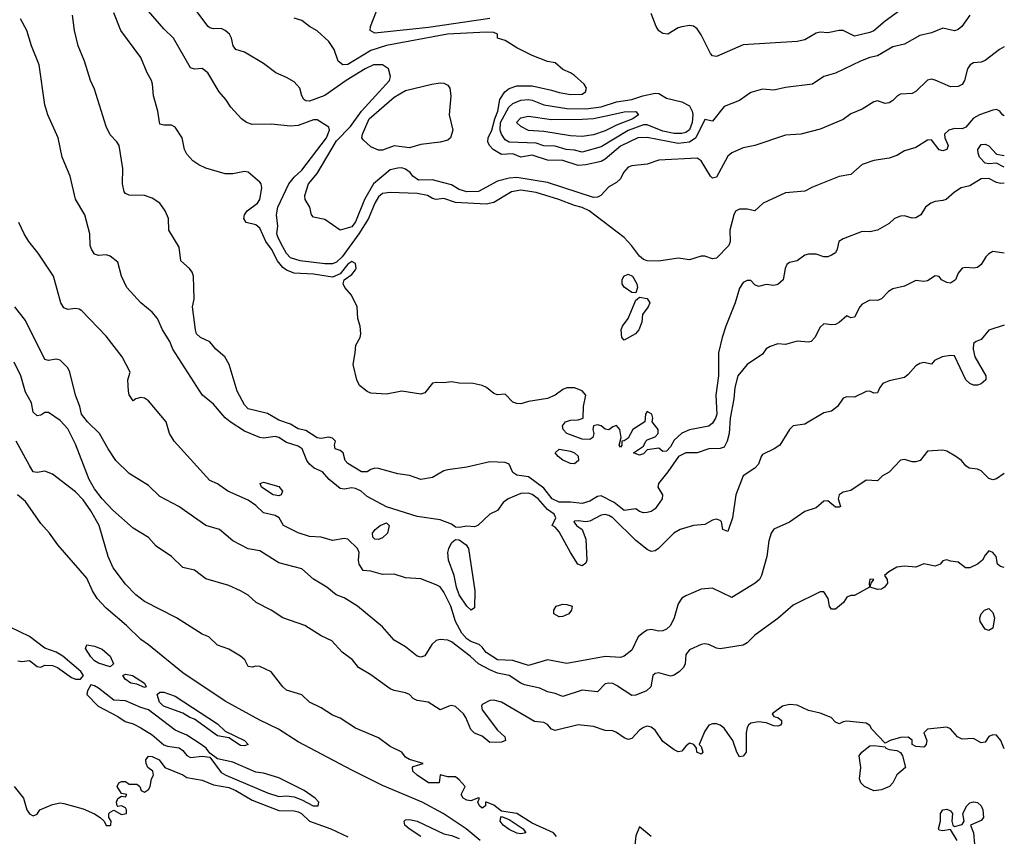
# Model space of a CAD drawing. Header units: metres. Extents: x -46681 to -43747, y -240911 to -237677.
# Tile 394 of 656: x -43875 to -43747, y -240766 to -240660. Entities that reach past the tile are written whole.
import ezdxf

# ---------------------------------------------------------------- set-up
doc = ezdxf.new("R2010")
doc.units = ezdxf.units.M
doc.layers.add('CONTOUR_INDEX', color=1, linetype='Continuous')
doc.layers.add('CONTOUR_INTER', color=3, linetype='Continuous')

msp = doc.modelspace()

# ---------------------------------------------------------------- linework, layer by layer
at = {"layer": 'CONTOUR_INDEX'}
for points, elevation in [([(-43746.6, -240672.63), (-43746.85, -240672.52), (-43747.18, -240672.02), (-43747.6, -240671.83), (-43748.1, -240671.92), (-43749.84, -240672.52), (-43750.6, -240672.95), (-43751.6, -240674.14), (-43752.1, -240674.35), (-43753.1, -240674.28), (-43753.82, -240674.52), (-43754.39, -240675.02), (-43754.35, -240675.52), (-43753.89, -240676.52), (-43754.1, -240677.03), (-43754.6, -240677.2), (-43755.1, -240677.06), (-43756.1, -240675.77), (-43756.6, -240675.8), (-43758.1, -240676.78), (-43759.6, -240677.19), (-43760.6, -240677.83), (-43761.6, -240678.17), (-43763.6, -240678.47), (-43765.1, -240679), (-43766.6, -240680.3), (-43768.1, -240680.56), (-43771.6, -240681.93), (-43772.6, -240682.45), (-43775.1, -240682.67), (-43778.01, -240684.02), (-43779.1, -240685.02), (-43780.1, -240684.82), (-43781.1, -240684.78), (-43781.6, -240685.04), (-43781.84, -240685.52), (-43782.34, -240687.52), (-43782.29, -240689.02), (-43782.49, -240689.52), (-43784.1, -240691.2), (-43784.6, -240691.26), (-43785.6, -240690.91), (-43786.1, -240690.91), (-43787.6, -240691.42), (-43789.1, -240691.17), (-43791.6, -240691.59), (-43793.1, -240691.55), (-43793.6, -240691.36), (-43794.1, -240690.94), (-43795.15, -240689.52), (-43796.1, -240688.49), (-43800.68, -240685.02), (-43801.6, -240684.57), (-43802.6, -240684.31), (-43804.61, -240683.52), (-43807.6, -240682.63), (-43809.6, -240682.31), (-43810.81, -240682.52), (-43813.1, -240683.93), (-43814.1, -240684.16), (-43818.1, -240683.95), (-43819.6, -240683.43), (-43820.6, -240683.54), (-43821.1, -240683.4), (-43821.74, -240683.02), (-43823.1, -240682.77), (-43826.6, -240682.62), (-43827.6, -240682.76), (-43828.1, -240683.2), (-43828.6, -240684.01), (-43829.44, -240686.02), (-43830.67, -240688.02), (-43832.87, -240691.02), (-43833.6, -240691.71), (-43834.1, -240691.91), (-43835.1, -240691.9), (-43838.33, -240691.52), (-43839.6, -240691.14), (-43840.1, -240690.59), (-43840.6, -240689.72), (-43841.21, -240688.52), (-43841.35, -240688.02), (-43841.23, -240687.02), (-43841.41, -240685.52), (-43841.24, -240684.52), (-43839.82, -240681.52), (-43839.1, -240680.64), (-43838.1, -240679.71), (-43834.88, -240675.52), (-43834.51, -240674.52), (-43834.6, -240674.1), (-43836.1, -240673.18), (-43836.6, -240673.15), (-43838.6, -240673.89), (-43839.6, -240673.98), (-43842.1, -240673.74), (-43844.6, -240673.75), (-43845.3, -240673.52), (-43845.97, -240673.02), (-43847.36, -240671.52), (-43848.01, -240670.52), (-43848.89, -240669.52), (-43850.34, -240667.02), (-43851.1, -240666.49), (-43852.1, -240666.58), (-43852.6, -240666.41), (-43854.84, -240662.52), (-43856.1, -240661.29), (-43858.08, -240659.02)], 90), ([(-43746.6, -240679.32), (-43747.6, -240678.8), (-43748.6, -240678.89), (-43749.1, -240678.79), (-43749.83, -240678.02), (-43750.02, -240677.52), (-43750.04, -240677.02), (-43749.6, -240676.39), (-43749.1, -240676.32), (-43748.6, -240676.56), (-43747.6, -240677.64), (-43746.6, -240677.83)], 90), ([(-43796.16, -240693.52), (-43795.6, -240693.26), (-43795.02, -240693.52), (-43794.47, -240694.52), (-43794.38, -240695.02), (-43794.6, -240695.71), (-43795.1, -240695.64), (-43796.1, -240694.98), (-43796.36, -240694.52), (-43796.37, -240694.02), (-43796.16, -240693.52)], 90), ([(-43794.41, -240696.52), (-43794.1, -240696.28), (-43793.1, -240696.44), (-43792.76, -240697.02), (-43792.98, -240697.52), (-43793.74, -240698.52), (-43793.82, -240699.52), (-43794.21, -240700.52), (-43794.63, -240701.02), (-43796.1, -240701.88), (-43796.4, -240701.52), (-43796.5, -240700.52), (-43796.34, -240700.02), (-43795.6, -240699.02), (-43794.6, -240696.65), (-43794.41, -240696.52)], 90), ([(-43746.6, -240731.46), (-43747.1, -240731.36), (-43747.47, -240731.02), (-43747.67, -240730.02), (-43748.1, -240729.51), (-43748.6, -240729.32), (-43749.1, -240729.87), (-43749.43, -240730.52), (-43750.08, -240731.02), (-43751.1, -240731.5), (-43751.67, -240731.52), (-43752.6, -240730.76), (-43753.6, -240730.66), (-43754.1, -240730.47), (-43754.6, -240730.61), (-43754.97, -240731.02), (-43755.6, -240731.31), (-43757.1, -240730.99), (-43758.1, -240731.41), (-43759.6, -240731.3), (-43760.6, -240731.44), (-43761.62, -240732.02), (-43762.22, -240732.52), (-43761.87, -240733.02), (-43761.83, -240733.52), (-43762.19, -240734.02), (-43762.6, -240734.29), (-43763.1, -240734.36), (-43764.05, -240734.02), (-43763.92, -240733.52), (-43763.58, -240733.02), (-43764.1, -240733.01), (-43764.22, -240733.52), (-43764.17, -240734.02), (-43766.1, -240735.1), (-43766.6, -240735.11), (-43767.1, -240735.34), (-43767.53, -240736.02), (-43768.6, -240736.92), (-43769.1, -240736.9), (-43769.37, -240736.52), (-43769.54, -240735.52), (-43770.1, -240734.66), (-43770.6, -240734.64), (-43774.1, -240736.4), (-43776.1, -240738.13), (-43779.1, -240740.27), (-43780.1, -240741.29), (-43780.6, -240741.6), (-43783.6, -240742.07), (-43784.1, -240742), (-43785.1, -240741.51), (-43785.6, -240741.42), (-43786.1, -240741.51), (-43787.6, -240742.2), (-43788.1, -240742.81), (-43788.19, -240744.02), (-43788.39, -240744.52), (-43788.89, -240745.02), (-43789.6, -240745.51), (-43790.1, -240745.64), (-43791.6, -240745.19), (-43792.1, -240745.26), (-43792.39, -240745.52), (-43792.63, -240747.02), (-43793.19, -240747.52), (-43794.6, -240748.1), (-43795.1, -240748.16), (-43797.1, -240746.86), (-43797.6, -240746.6), (-43798.1, -240746.54), (-43798.6, -240746.64), (-43799.6, -240747.66), (-43801.6, -240747.44), (-43804.1, -240748.26), (-43805.1, -240747.87), (-43806.1, -240747.65), (-43807.1, -240747.19), (-43809.1, -240746.75), (-43809.6, -240746.56), (-43811.1, -240745.56), (-43812.6, -240745.25), (-43813.6, -240744.79), (-43815.1, -240744.04), (-43816.19, -240743.02), (-43818.6, -240741.16), (-43819.1, -240740.94), (-43820.1, -240740.86), (-43820.6, -240741), (-43821.19, -240741.52), (-43822.1, -240742.99), (-43822.6, -240743.16), (-43823.1, -240743.02), (-43824.6, -240741.81), (-43826.1, -240740.93), (-43827.6, -240739.18), (-43830.87, -240736.52), (-43832.6, -240735.44), (-43833.62, -240735.02), (-43834.86, -240734.02), (-43836.6, -240732.99), (-43838.1, -240731.65), (-43841.1, -240730.86), (-43843.6, -240729.29), (-43845.1, -240729.05), (-43847.1, -240728), (-43848.85, -240726.52), (-43850.6, -240726.02), (-43854.12, -240723.52), (-43856.6, -240722.21), (-43858.1, -240720.81), (-43860.6, -240719.25), (-43862.34, -240717.52), (-43863.36, -240716.02), (-43864.47, -240714.02), (-43866.01, -240712.52), (-43866.83, -240711.52), (-43867.04, -240710.52), (-43867.61, -240709.02), (-43868.33, -240706.02), (-43868.6, -240705.47), (-43869.6, -240704.46), (-43870.1, -240704.34), (-43871.1, -240704.53), (-43871.6, -240704.39), (-43874.1, -240699.32), (-43875.5, -240697.52)], 85), ([(-43749.18, -240737.02), (-43748.6, -240736.83), (-43748.1, -240737.33), (-43747.87, -240738.02), (-43748.1, -240739.38), (-43748.6, -240739.69), (-43749.1, -240739.49), (-43749.72, -240738.52), (-43749.78, -240738.02), (-43749.62, -240737.52), (-43749.18, -240737.02)], 85)]:
    msp.add_lwpolyline(points, dxfattribs=dict(at, elevation=elevation))
at = {"layer": 'CONTOUR_INTER'}
for points, elevation in [([(-43746.6, -240681.43), (-43747.1, -240681.47), (-43747.6, -240681.32), (-43748.6, -240680.79), (-43749.6, -240680.85), (-43751.1, -240681.78), (-43752.23, -240682.02), (-43753.1, -240682.58), (-43754.17, -240683.52), (-43754.6, -240683.68), (-43755.6, -240683.79), (-43756.18, -240684.02), (-43756.86, -240684.52), (-43757.47, -240685.52), (-43758.1, -240685.94), (-43758.6, -240685.97), (-43759.6, -240685.67), (-43760.1, -240685.69), (-43760.92, -240686.02), (-43761.6, -240686.68), (-43763.1, -240687.55), (-43764.1, -240687.77), (-43765.1, -240687.71), (-43767.6, -240688.68), (-43768.14, -240689.02), (-43768.36, -240690.02), (-43768.6, -240690.49), (-43769.1, -240690.81), (-43769.6, -240691), (-43770.1, -240690.99), (-43771.1, -240690.64), (-43772.1, -240690.64), (-43772.6, -240690.77), (-43773.6, -240691.52), (-43774.6, -240691.76), (-43774.91, -240692.02), (-43775.15, -240692.52), (-43775.41, -240694.02), (-43776.1, -240694.6), (-43776.6, -240694.76), (-43777.6, -240694.63), (-43778.6, -240694.88), (-43779.1, -240694.64), (-43779.6, -240694.09), (-43780.1, -240694.08), (-43780.6, -240694.35), (-43781.1, -240695.11), (-43781.65, -240697.02), (-43782.88, -240700.02), (-43783.36, -240701.52), (-43783.81, -240703.52), (-43783.83, -240706.52), (-43784.19, -240709.02), (-43784.05, -240711.52), (-43784.23, -240712.02), (-43784.6, -240712.69), (-43785.1, -240713.06), (-43787.6, -240713.56), (-43788.6, -240713.97), (-43789.6, -240714.9), (-43790.1, -240715.76), (-43790.6, -240716.33), (-43791.1, -240716.35), (-43791.6, -240715.93), (-43793.1, -240716.16), (-43793.6, -240716.67), (-43794.1, -240716.83), (-43794.9, -240716.52), (-43793.6, -240715.67), (-43793.31, -240715.02), (-43793.1, -240714.84), (-43792.1, -240714.45), (-43791.71, -240714.02), (-43791.67, -240713.52), (-43792.47, -240712.52), (-43792.4, -240712.02), (-43792.53, -240711.52), (-43793.1, -240711.16), (-43793.36, -240711.52), (-43793.41, -240712.52), (-43795.01, -240713.52), (-43795.6, -240714.64), (-43796.1, -240714.97), (-43796.44, -240715.02), (-43796.43, -240715.52), (-43796.6, -240715.82), (-43796.77, -240715.52), (-43796.53, -240714.52), (-43796.67, -240713.52), (-43797.1, -240712.97), (-43797.6, -240713.15), (-43798.1, -240713.56), (-43798.6, -240713.44), (-43799.1, -240713.04), (-43799.6, -240712.88), (-43800.1, -240713.01), (-43800.19, -240713.52), (-43800.06, -240714.02), (-43800.18, -240714.52), (-43800.6, -240714.78), (-43801.6, -240714.74), (-43803.6, -240714), (-43804.08, -240713.52), (-43804.15, -240713.02), (-43803.78, -240712.52), (-43803.1, -240712.28), (-43802.1, -240712.25), (-43801.47, -240712.02), (-43801.42, -240710.52), (-43801.1, -240709.02), (-43801.6, -240708.46), (-43802.6, -240708.09), (-43803.6, -240708.08), (-43804.1, -240708.29), (-43805.1, -240709.03), (-43806.1, -240709.44), (-43808.6, -240709.84), (-43809.6, -240710.14), (-43810.1, -240710.12), (-43810.6, -240709.92), (-43811.6, -240708.9), (-43812.6, -240709), (-43813.1, -240708.83), (-43814.04, -240708.02), (-43814.6, -240707.75), (-43815.79, -240707.52), (-43817.6, -240707.47), (-43818.6, -240707.31), (-43819.6, -240707.42), (-43820.6, -240707.36), (-43821.1, -240707.48), (-43822.1, -240708.71), (-43822.6, -240708.91), (-43825.1, -240708.5), (-43827.1, -240708.9), (-43829.1, -240708.75), (-43829.6, -240708.55), (-43830.6, -240707.78), (-43830.93, -240707.02), (-43831.43, -240705.02), (-43831.14, -240703.52), (-43831.08, -240702.52), (-43830.51, -240701.52), (-43830.41, -240701.02), (-43830.51, -240700.02), (-43830.8, -240699.02), (-43830.9, -240697.52), (-43831.64, -240696.02), (-43832.49, -240695.02), (-43832.73, -240694.52), (-43832.61, -240694.02), (-43831.6, -240693.32), (-43831.1, -240692.72), (-43831.01, -240692.52), (-43831.1, -240691.87), (-43831.6, -240691.6), (-43832.1, -240691.96), (-43833.1, -240693.21), (-43834.1, -240693.64), (-43836.6, -240693.28), (-43839.1, -240693.13), (-43840.1, -240692.73), (-43840.6, -240692.38), (-43841.26, -240691.52), (-43842.07, -240690.02), (-43842.78, -240689.02), (-43843.6, -240687.29), (-43844.1, -240686.85), (-43845.36, -240686.52), (-43845.67, -240686.02), (-43845.57, -240685.52), (-43845.21, -240685.02), (-43843.9, -240684.02), (-43843.57, -240683.52), (-43843.32, -240682.02), (-43843.41, -240681.52), (-43843.6, -240681.3), (-43845.1, -240679.98), (-43845.6, -240679.9), (-43847.1, -240680.2), (-43848.1, -240680.18), (-43850.6, -240679.48), (-43851.52, -240679.02), (-43852.29, -240678.52), (-43853.1, -240677.64), (-43853.39, -240677.02), (-43853.68, -240675.52), (-43854.6, -240674.12), (-43855.1, -240673.87), (-43856.1, -240673.87), (-43856.6, -240673.74), (-43856.85, -240672.02), (-43857.45, -240670.02), (-43857.55, -240668.52), (-43857.7, -240668.02), (-43858.27, -240667.02), (-43859.1, -240665.03), (-43861.71, -240661.52), (-43862.6, -240659.22)], 89), ([(-43746.6, -240663.67), (-43747.23, -240664.02), (-43749.1, -240665.45), (-43749.6, -240665.65), (-43750.6, -240665.76), (-43751.05, -240666.02), (-43751.37, -240666.52), (-43751.76, -240668.02), (-43752.1, -240668.58), (-43752.6, -240668.8), (-43753.6, -240668.86), (-43755.6, -240667.98), (-43756.1, -240667.86), (-43756.6, -240667.98), (-43758.1, -240669.46), (-43758.6, -240669.74), (-43760.1, -240669.83), (-43760.5, -240670.02), (-43761.1, -240670.65), (-43761.6, -240670.94), (-43762.1, -240671.03), (-43763.1, -240670.71), (-43763.6, -240670.8), (-43765.1, -240671.79), (-43766.6, -240672.38), (-43767.6, -240673.13), (-43770.6, -240674.39), (-43773.1, -240675.03), (-43775.1, -240675.18), (-43779.1, -240676.51), (-43780.6, -240676.83), (-43782.1, -240677.48), (-43782.6, -240677.89), (-43784.1, -240680.65), (-43784.6, -240680.76), (-43784.85, -240680.52), (-43786.1, -240678.52), (-43786.6, -240678.17), (-43791.6, -240678.41), (-43793.1, -240678.92), (-43795.1, -240679.14), (-43795.6, -240679.34), (-43796.2, -240680.02), (-43796.6, -240680.83), (-43797.1, -240681.33), (-43798.1, -240681.91), (-43799.17, -240683.02), (-43799.6, -240683.24), (-43800.1, -240683.29), (-43806.1, -240681.31), (-43810.1, -240680.69), (-43811.1, -240680.75), (-43812.6, -240681.17), (-43815.1, -240682.51), (-43816.6, -240682.56), (-43817.6, -240682.22), (-43818.6, -240681.65), (-43820.6, -240681.09), (-43821.1, -240680.97), (-43822.9, -240681.02), (-43823.65, -240680.52), (-43824, -240680.02), (-43824.6, -240679.58), (-43825.1, -240679.42), (-43825.6, -240679.44), (-43826.6, -240679.69), (-43828.78, -240681.52), (-43829.93, -240683.52), (-43831.1, -240686.44), (-43831.6, -240687.08), (-43833.1, -240687.52), (-43835.1, -240686.13), (-43836.6, -240685.82), (-43836.85, -240685.52), (-43837.08, -240684.52), (-43837.69, -240683.52), (-43837.7, -240683.02), (-43837.22, -240681.52), (-43836.1, -240680.14), (-43833.6, -240675.89), (-43831.79, -240674.02), (-43830.32, -240672.02), (-43826.67, -240668.02), (-43826.55, -240667.52), (-43826.84, -240666.52), (-43827.6, -240665.99), (-43828.78, -240666.02), (-43829.84, -240666.52), (-43832.34, -240668.02), (-43835.1, -240670), (-43837.1, -240670.72), (-43837.6, -240670.69), (-43837.84, -240670.52), (-43838.13, -240670.02), (-43838.36, -240669.02), (-43839.1, -240668.23), (-43840.1, -240667.63), (-43841.51, -240667.02), (-43843.1, -240665.83), (-43845.6, -240664.37), (-43846.72, -240664.02), (-43847.07, -240663.52), (-43847.29, -240662.52), (-43847.54, -240662.02), (-43848.1, -240661.52), (-43848.6, -240661.25), (-43849.6, -240661.31), (-43850.1, -240661.2), (-43850.31, -240661.02), (-43852.2, -240658.52)], 91), ([(-43813.6, -240659.98), (-43821.6, -240661.12), (-43828.6, -240661.86), (-43829.2, -240661.52), (-43829.16, -240661.02), (-43828.39, -240659.02)], 93), ([(-43759.6, -240658.5), (-43762.1, -240660.31), (-43763.6, -240661.56), (-43764.1, -240661.78), (-43766.1, -240662.28), (-43767.6, -240661.52), (-43768.1, -240661.51), (-43769.6, -240661.84), (-43770.6, -240661.76), (-43771.1, -240661.86), (-43772.6, -240662.73), (-43773.6, -240662.96), (-43780.6, -240663.41), (-43784.1, -240664.91), (-43784.6, -240664.84), (-43784.85, -240664.52), (-43786.1, -240662.08), (-43786.6, -240661.33), (-43787.1, -240660.95), (-43787.6, -240660.87), (-43788.6, -240661.03), (-43789.1, -240661.17), (-43790.41, -240662.02), (-43791.1, -240661.93), (-43791.6, -240661.57), (-43791.94, -240661.02), (-43792.6, -240659.32)], 93), ([(-43746.6, -240699.91), (-43748.6, -240700.56), (-43749.6, -240701.78), (-43750.25, -240702.02), (-43750.6, -240702.29), (-43750.65, -240703.02), (-43750.42, -240704.02), (-43749.02, -240706.52), (-43749.02, -240707.02), (-43749.6, -240707.57), (-43750.1, -240707.73), (-43750.6, -240707.72), (-43751.1, -240707.5), (-43751.59, -240707.02), (-43753.1, -240703.9), (-43753.6, -240703.84), (-43754.68, -240704.02), (-43755.68, -240704.52), (-43756.1, -240704.98), (-43757.1, -240704.79), (-43757.6, -240704.88), (-43758.1, -240705.22), (-43759.1, -240706.35), (-43759.6, -240706.71), (-43761.6, -240707.17), (-43762.43, -240707.52), (-43762.82, -240708.02), (-43763.1, -240708.72), (-43763.6, -240708.77), (-43764.1, -240708.52), (-43764.6, -240708.53), (-43766.1, -240709.27), (-43767.1, -240709.23), (-43767.6, -240709.4), (-43768.31, -240710.52), (-43769.1, -240711.12), (-43770.1, -240711.33), (-43772.6, -240712.81), (-43774.1, -240713), (-43774.6, -240713.51), (-43775.85, -240715.52), (-43776.58, -240716.02), (-43778.1, -240716.77), (-43778.29, -240717.02), (-43778.63, -240718.02), (-43779.1, -240718.53), (-43780.6, -240719.54), (-43781.58, -240722.02), (-43781.99, -240725.02), (-43782.6, -240726.78), (-43783.25, -240726.52), (-43783.44, -240725.52), (-43783.6, -240725.37), (-43784.1, -240725.19), (-43784.6, -240725.32), (-43785.6, -240725.88), (-43787.1, -240726.02), (-43788.82, -240726.52), (-43789.63, -240727.02), (-43791.63, -240729.02), (-43792.1, -240729.32), (-43792.6, -240729.37), (-43793.1, -240729.11), (-43794.6, -240727.94), (-43797.6, -240724.99), (-43798.1, -240724.68), (-43798.6, -240724.55), (-43799.1, -240724.66), (-43800.6, -240725.43), (-43801.1, -240725.54), (-43802.1, -240725.39), (-43802.6, -240725.45), (-43802.68, -240725.52), (-43802.33, -240726.02), (-43801.6, -240726.54), (-43801.1, -240727.78), (-43800.98, -240730.52), (-43801.1, -240730.91), (-43801.6, -240731.26), (-43802.15, -240731.02), (-43803.13, -240729.52), (-43804.6, -240726.82), (-43805.1, -240726.22), (-43805.49, -240726.02), (-43805, -240725.02), (-43805.24, -240724.52), (-43806.1, -240723.91), (-43807.31, -240722.52), (-43808.1, -240721.95), (-43808.6, -240721.81), (-43809.6, -240721.84), (-43811.21, -240722.52), (-43811.87, -240723.02), (-43812.6, -240724.04), (-43813.63, -240724.52), (-43815.2, -240726.02), (-43815.6, -240726.18), (-43816.6, -240726.09), (-43817.6, -240726.28), (-43818.1, -240726.2), (-43818.6, -240725.83), (-43820.1, -240725.25), (-43823.1, -240724.81), (-43827.1, -240723.57), (-43829.6, -240722.22), (-43830.38, -240721.52), (-43831.1, -240721.19), (-43831.6, -240721.11), (-43832.6, -240721.27), (-43833.1, -240721.18), (-43834.56, -240720.02), (-43835.41, -240719.02), (-43836.5, -240718.52), (-43837.1, -240718), (-43837.44, -240717.52), (-43838.07, -240716.02), (-43838.6, -240715.68), (-43840.1, -240715.18), (-43841.1, -240714.55), (-43841.6, -240714.41), (-43843.1, -240714.62), (-43843.6, -240714.56), (-43845.6, -240713.7), (-43847.44, -240712.52), (-43848.1, -240711.96), (-43849.6, -240710.21), (-43851.03, -240709.02), (-43851.4, -240708.52), (-43854.91, -240703.02), (-43855.31, -240702.02), (-43856.24, -240700.52), (-43856.91, -240699.02), (-43857.6, -240698.22), (-43859.07, -240697.02), (-43860.92, -240695.02), (-43861.61, -240693.52), (-43862.1, -240691.69), (-43863.1, -240690.92), (-43863.6, -240690.74), (-43864.6, -240690.83), (-43865.1, -240690.66), (-43865.52, -240690.02), (-43865.69, -240689.52), (-43865.73, -240688.02), (-43866.4, -240685.52), (-43867.6, -240683.51), (-43868.28, -240680.52), (-43869.34, -240678.02), (-43869.87, -240675.52), (-43871.19, -240672.52), (-43871.6, -240671.19), (-43872.32, -240666.02), (-43873.32, -240663.52), (-43873.92, -240661.52), (-43874.75, -240660.02)], 87), ([(-43746.6, -240690.55), (-43748.1, -240690.33), (-43748.6, -240690.61), (-43749, -240691.02), (-43749.6, -240692), (-43750.1, -240692.41), (-43750.6, -240692.5), (-43751.6, -240692.38), (-43752.1, -240692.49), (-43752.6, -240693.12), (-43752.94, -240694.02), (-43753.6, -240694.45), (-43754.1, -240694.37), (-43754.76, -240694.02), (-43755.1, -240693.59), (-43755.6, -240693.47), (-43756.6, -240694.12), (-43757.1, -240694.23), (-43758.1, -240694.1), (-43759.6, -240694.82), (-43761.1, -240695.19), (-43761.7, -240695.52), (-43762.6, -240696.5), (-43763.1, -240696.7), (-43764.1, -240696.65), (-43765.1, -240697.17), (-43765.4, -240697.52), (-43766.1, -240698.88), (-43766.6, -240698.96), (-43767.1, -240698.7), (-43768.1, -240699.56), (-43768.6, -240699.83), (-43769.1, -240699.88), (-43770.1, -240699.72), (-43770.6, -240700.18), (-43771.3, -240701.52), (-43771.77, -240702.02), (-43772.1, -240702.14), (-43773.6, -240701.99), (-43775.1, -240702.43), (-43776.1, -240702.36), (-43777.1, -240702.68), (-43777.6, -240703.01), (-43778.1, -240703.68), (-43780.1, -240705.02), (-43781.31, -240706.52), (-43781.72, -240708.02), (-43781.84, -240709.52), (-43782.31, -240712.02), (-43782.46, -240714.02), (-43782.7, -240715.02), (-43783.1, -240715.81), (-43783.6, -240715.96), (-43785.1, -240716.01), (-43786.6, -240716.55), (-43788.1, -240716.53), (-43789.04, -240717.02), (-43790.41, -240719.02), (-43791.65, -240720.52), (-43791.74, -240721.02), (-43791.13, -240722.02), (-43791.18, -240722.52), (-43792.1, -240723.84), (-43792.6, -240724.17), (-43793.1, -240724.31), (-43793.6, -240724.35), (-43794.1, -240724.2), (-43794.6, -240723.83), (-43796.1, -240724.03), (-43797.42, -240723.02), (-43799.1, -240722.14), (-43799.6, -240722.21), (-43800.6, -240722.83), (-43801.6, -240723.13), (-43803.1, -240722.95), (-43804.6, -240722.97), (-43805.48, -240722.52), (-43806.6, -240721.16), (-43808.6, -240719.68), (-43810.1, -240719.44), (-43810.6, -240719.09), (-43811.09, -240718.02), (-43811.6, -240717.79), (-43813.6, -240717.7), (-43816.6, -240718.41), (-43819.1, -240718.76), (-43819.6, -240718.9), (-43821.1, -240719.73), (-43822.6, -240720.01), (-43824.1, -240719.49), (-43825.6, -240719.28), (-43828.1, -240718.59), (-43828.6, -240718.55), (-43829.1, -240718.7), (-43829.6, -240719.02), (-43830.33, -240719.02), (-43832.1, -240717.94), (-43832.45, -240717.52), (-43832.71, -240716.52), (-43833.1, -240716.24), (-43833.78, -240716.02), (-43833.84, -240715.52), (-43833.74, -240715.02), (-43834.1, -240714.62), (-43834.6, -240714.5), (-43835.6, -240714.66), (-43836.1, -240714.59), (-43837.6, -240713.62), (-43838.6, -240713.4), (-43839.6, -240712.79), (-43841.1, -240712.28), (-43842.6, -240711.42), (-43845.1, -240710.8), (-43845.6, -240710.28), (-43846.53, -240708.52), (-43847.59, -240705.02), (-43848.12, -240704.02), (-43849.31, -240703.02), (-43850.1, -240702.08), (-43851.31, -240701.52), (-43851.81, -240701.02), (-43851.97, -240700.52), (-43852.34, -240697.52), (-43852.14, -240696.52), (-43852.24, -240693.52), (-43852.4, -240693.02), (-43852.76, -240692.52), (-43853.86, -240691.52), (-43854.1, -240689.76), (-43855.44, -240687.52), (-43855.48, -240686.02), (-43855.91, -240685.02), (-43856.6, -240684), (-43857.6, -240683.35), (-43858.6, -240683.04), (-43860.6, -240682.97), (-43861.1, -240682.76), (-43861.24, -240682.52), (-43861.46, -240681.52), (-43861.43, -240679.52), (-43861.91, -240676.52), (-43862.21, -240676.02), (-43863.1, -240675.12), (-43863.59, -240674.02), (-43865.1, -240669.19), (-43865.65, -240668.02), (-43866.41, -240665.52), (-43867.25, -240663.52), (-43867.71, -240661.52), (-43867.98, -240659.52)], 88), ([(-43751.1, -240659.51), (-43752.15, -240661.02), (-43752.6, -240661.39), (-43753.1, -240661.55), (-43754.6, -240661.21), (-43756.1, -240661.83), (-43757.6, -240662.18), (-43759.6, -240663.32), (-43761.1, -240663.67), (-43763.1, -240664.81), (-43764.1, -240665.03), (-43765.34, -240665.52), (-43768.6, -240667.08), (-43770.1, -240667.54), (-43771.6, -240668.53), (-43775.1, -240668.95), (-43776.6, -240669.32), (-43778.1, -240669.19), (-43779.6, -240669.62), (-43781.1, -240670.64), (-43783.1, -240671.44), (-43784.6, -240673.34), (-43785.6, -240673.1), (-43786.78, -240675.52), (-43787.6, -240676.09), (-43789.1, -240676.24), (-43793.1, -240675.48), (-43794.34, -240675.52), (-43796.6, -240676.6), (-43798.6, -240678.3), (-43799.1, -240678.58), (-43801.1, -240679.04), (-43802.1, -240679.09), (-43804.1, -240678.44), (-43806.1, -240678.43), (-43808.1, -240677.76), (-43809.6, -240678.01), (-43810.6, -240677.6), (-43812.1, -240677.69), (-43813.17, -240677.02), (-43813.68, -240676.52), (-43813.88, -240676.02), (-43813.82, -240675.52), (-43813.34, -240674.52), (-43812.98, -240673.02), (-43812.56, -240672.02), (-43812.33, -240670.52), (-43811.66, -240669.52), (-43811.1, -240669.07), (-43810.1, -240668.75), (-43808.1, -240668.73), (-43805.6, -240669.28), (-43804.6, -240669.62), (-43803.1, -240669.88), (-43801.6, -240669.84), (-43801.15, -240669.52), (-43801.04, -240669.02), (-43801.34, -240668.52), (-43802.6, -240667.38), (-43803.1, -240667.03), (-43804.1, -240666.61), (-43805.1, -240665.76), (-43806.1, -240665.58), (-43808.1, -240664.79), (-43810.1, -240663.78), (-43811.6, -240662.84), (-43812.6, -240662.52), (-43812.6, -240662.02), (-43813.1, -240661.79), (-43814.1, -240661.74), (-43819.13, -240662.02), (-43827.1, -240663.5), (-43829.1, -240664.14), (-43832.1, -240665.94), (-43832.75, -240666.02), (-43833.36, -240665.52), (-43833.89, -240664.02), (-43834.6, -240662.95), (-43836.1, -240661.57), (-43837.1, -240661.02), (-43838.1, -240660.24), (-43839.1, -240659.9)], 92), ([(-43821.18, -240668.52), (-43820.1, -240668.33), (-43819.6, -240668.39), (-43819.1, -240668.64), (-43818.82, -240669.02), (-43818.69, -240670.02), (-43818.91, -240672.52), (-43818.45, -240674.52), (-43818.75, -240675.52), (-43819.1, -240675.8), (-43820.1, -240676.09), (-43822.6, -240676.36), (-43824.1, -240676.8), (-43826.1, -240676.54), (-43827.6, -240677.1), (-43828.1, -240677.12), (-43829.1, -240676.66), (-43830.1, -240675.78), (-43830.29, -240675.52), (-43830.2, -240675.02), (-43829.33, -240673.02), (-43826.1, -240670.19), (-43824.6, -240669.36), (-43821.18, -240668.52)], 92), ([(-43793.7, -240670.02), (-43792.1, -240669.71), (-43791.6, -240669.74), (-43790.6, -240670.32), (-43788.6, -240670.83), (-43787.6, -240671.36), (-43787.25, -240672.02), (-43787.17, -240672.52), (-43787.25, -240673.52), (-43787.6, -240674.47), (-43788.1, -240674.81), (-43788.6, -240674.94), (-43789.6, -240674.94), (-43791.1, -240674.64), (-43793.1, -240673.8), (-43793.6, -240673.8), (-43795.6, -240674.57), (-43799.1, -240676.66), (-43801.6, -240677.38), (-43802.6, -240677.11), (-43803.69, -240677.02), (-43805.1, -240676.58), (-43806.6, -240676.54), (-43807.6, -240676.2), (-43811.1, -240676.07), (-43811.6, -240675.77), (-43812.1, -240675.05), (-43812.26, -240674.52), (-43812.24, -240673.52), (-43811.16, -240671.52), (-43810.6, -240671.04), (-43809.6, -240670.62), (-43808.6, -240670.51), (-43808.1, -240670.59), (-43806.6, -240671.21), (-43803.6, -240671.69), (-43801.1, -240671.72), (-43799.1, -240671.48), (-43797.1, -240670.83), (-43795.1, -240670.51), (-43793.7, -240670.02)], 93), ([(-43797.85, -240672.52), (-43796.1, -240672.12), (-43794.6, -240672.06), (-43794.24, -240672.52), (-43794.99, -240673.02), (-43797.1, -240673.85), (-43798.6, -240674.6), (-43800.1, -240675.1), (-43801.6, -240675.34), (-43803.1, -240675.24), (-43806.6, -240674.67), (-43808.6, -240674.54), (-43809.6, -240674.02), (-43810.14, -240673.52), (-43809.6, -240672.91), (-43808.6, -240672.67), (-43805.6, -240673.11), (-43801.6, -240673.07), (-43800.1, -240672.97), (-43797.85, -240672.52)], 94), ([(-43746.6, -240719.23), (-43747.6, -240719.94), (-43748.1, -240720.04), (-43748.6, -240719.9), (-43749.6, -240718.89), (-43750.1, -240718.65), (-43751.19, -240718.52), (-43751.6, -240718.25), (-43752.18, -240717.52), (-43752.89, -240717.02), (-43754.1, -240716.34), (-43754.6, -240716.21), (-43756.6, -240716.3), (-43757.57, -240717.52), (-43758.1, -240717.73), (-43758.6, -240717.7), (-43759.6, -240717.39), (-43760.1, -240717.49), (-43761.6, -240719.04), (-43762.45, -240719.52), (-43763.1, -240720.17), (-43764.6, -240720.11), (-43766.6, -240721.43), (-43767.6, -240721.66), (-43768.1, -240722.02), (-43768.24, -240722.52), (-43767.93, -240723.52), (-43768.1, -240723.63), (-43768.6, -240723.6), (-43769.6, -240722.8), (-43770.1, -240722.82), (-43771.1, -240723.71), (-43772.6, -240724.18), (-43774.6, -240725.55), (-43776.6, -240726.47), (-43776.95, -240727.02), (-43777.29, -240728.02), (-43777.53, -240730.02), (-43778.24, -240732.52), (-43778.5, -240733.02), (-43779.04, -240733.52), (-43782.1, -240735.37), (-43784.6, -240734.16), (-43786.1, -240734.31), (-43788.1, -240735.16), (-43788.6, -240735.47), (-43789.1, -240736.21), (-43789.6, -240738.02), (-43790.1, -240739.02), (-43790.6, -240739.49), (-43791.1, -240739.71), (-43791.6, -240739.76), (-43792.6, -240739.57), (-43793.1, -240739.65), (-43793.6, -240739.93), (-43794.28, -240740.52), (-43795.1, -240742.25), (-43796.11, -240743.02), (-43796.6, -240743.19), (-43798.6, -240743.08), (-43803.6, -240743.98), (-43806.1, -240743.48), (-43808.6, -240744.24), (-43810.6, -240743.59), (-43812.6, -240743.5), (-43814.1, -240742.56), (-43814.6, -240741.85), (-43815.01, -240741.52), (-43816.1, -240741.11), (-43816.6, -240740.77), (-43817.28, -240740.02), (-43818.11, -240738.52), (-43818.7, -240736.52), (-43819.6, -240734.7), (-43820.1, -240734), (-43820.6, -240733.71), (-43822.6, -240732.93), (-43824.6, -240732.83), (-43826.1, -240732.35), (-43827.6, -240732.39), (-43829.1, -240731.95), (-43830.1, -240731.87), (-43830.62, -240731.02), (-43830.73, -240730.52), (-43830.62, -240729.52), (-43830.86, -240729.02), (-43832.1, -240727.8), (-43832.6, -240727.71), (-43834.1, -240727.97), (-43835.6, -240727.52), (-43837.1, -240727.44), (-43838.6, -240726.94), (-43840.5, -240726.02), (-43841.08, -240725.02), (-43841.6, -240724.69), (-43843.1, -240724.37), (-43844.1, -240723.41), (-43845.1, -240722.69), (-43847.73, -240721.52), (-43849.1, -240720.59), (-43850.1, -240720.13), (-43854.76, -240715.02), (-43855.33, -240714.02), (-43855.78, -240712.52), (-43858.1, -240709.75), (-43858.6, -240709.43), (-43859.1, -240709.34), (-43859.74, -240709.52), (-43860.1, -240709.77), (-43860.6, -240708.97), (-43860.7, -240708.52), (-43860.76, -240707.02), (-43860.48, -240706.02), (-43861.53, -240704.02), (-43863.6, -240701.36), (-43866.78, -240698.02), (-43867.1, -240697.82), (-43867.6, -240697.75), (-43868.6, -240697.85), (-43869.1, -240697.64), (-43869.51, -240697.02), (-43870.46, -240693.52), (-43872.44, -240690.52), (-43873.66, -240689.02), (-43874.29, -240688.02), (-43874.97, -240686.52)], 86), ([(-43746.6, -240755.11), (-43747.03, -240754.02), (-43747.6, -240753.33), (-43748.1, -240753.26), (-43748.6, -240753.47), (-43749.1, -240754.21), (-43749.6, -240754.33), (-43750.6, -240753.75), (-43752.1, -240753.83), (-43752.68, -240753.52), (-43753.6, -240752.5), (-43754.1, -240752.27), (-43756.6, -240752.55), (-43757.09, -240753.02), (-43756.67, -240754.02), (-43756.76, -240754.52), (-43757.1, -240754.86), (-43758.1, -240754.78), (-43758.58, -240754.52), (-43758.6, -240753.97), (-43759.1, -240753.58), (-43760.1, -240753.6), (-43761.45, -240754.02), (-43762.1, -240754.35), (-43763.87, -240752.52), (-43764.1, -240752.04), (-43764.6, -240751.75), (-43767.1, -240751.48), (-43767.6, -240751.58), (-43768.1, -240751.84), (-43768.6, -240751.64), (-43769.17, -240751.02), (-43770.6, -240750.45), (-43772.1, -240750.12), (-43773.6, -240749.39), (-43774.6, -240749.33), (-43775.51, -240749.52), (-43776.85, -240750.52), (-43776.6, -240750.87), (-43776.1, -240751), (-43775.6, -240751.39), (-43775.6, -240751.81), (-43775.73, -240752.02), (-43776.1, -240752.13), (-43776.6, -240752.09), (-43777.6, -240751.71), (-43778.6, -240751.56), (-43779.6, -240751.73), (-43779.93, -240752.02), (-43780.1, -240752.32), (-43780.21, -240753.02), (-43780.24, -240755.52), (-43780.6, -240756.04), (-43781.1, -240756.15), (-43781.45, -240755.52), (-43781.97, -240754.02), (-43782.6, -240753.09), (-43783.1, -240752.38), (-43783.6, -240751.99), (-43784.1, -240751.84), (-43784.6, -240751.84), (-43785.1, -240752.02), (-43785.6, -240752.79), (-43786.34, -240754.52), (-43786.1, -240754.81), (-43785.86, -240755.52), (-43786.1, -240755.77), (-43786.64, -240755.52), (-43786.71, -240755.02), (-43787.05, -240754.52), (-43787.6, -240754.34), (-43788.1, -240754.74), (-43788.6, -240755.39), (-43789.1, -240755.49), (-43789.6, -240755.24), (-43791.1, -240754.12), (-43792.1, -240752.67), (-43792.6, -240752.27), (-43793.1, -240752.14), (-43793.6, -240752.31), (-43794.1, -240752.67), (-43795.1, -240753.76), (-43795.6, -240753.87), (-43796.1, -240753.68), (-43797.1, -240752.95), (-43797.6, -240752.76), (-43798.6, -240752.72), (-43800.1, -240752.18), (-43802.1, -240751.98), (-43805.1, -240752.71), (-43805.6, -240752.54), (-43806.1, -240751.94), (-43806.6, -240751.67), (-43807.81, -240751.52), (-43812.08, -240749.02), (-43813.1, -240748.75), (-43813.6, -240748.81), (-43814.6, -240749.31), (-43814.7, -240749.52), (-43814.62, -240750.02), (-43812.6, -240752.64), (-43811.66, -240753.52), (-43811.59, -240754.02), (-43812.1, -240754.22), (-43813.6, -240754.25), (-43814.6, -240753.44), (-43815.6, -240753.03), (-43816.1, -240752.57), (-43816.74, -240751.02), (-43817.07, -240750.52), (-43818.1, -240749.59), (-43818.6, -240749.45), (-43818.94, -240749.52), (-43820.1, -240750.02), (-43821.66, -240749.02), (-43823.1, -240748.78), (-43823.6, -240748.55), (-43824.08, -240748.02), (-43824.6, -240747.78), (-43826.1, -240747.49), (-43826.6, -240747.27), (-43829.1, -240745.46), (-43830.72, -240744.52), (-43831.53, -240743.52), (-43832.85, -240742.52), (-43834.19, -240741.02), (-43835.6, -240740.36), (-43837.72, -240739.02), (-43840.6, -240738.01), (-43842.1, -240737.03), (-43844.08, -240736.02), (-43845.1, -240735.07), (-43846.12, -240734.52), (-43847.6, -240733.82), (-43850.6, -240732.95), (-43852.1, -240731.83), (-43853.6, -240731.49), (-43855.08, -240730.02), (-43857.1, -240728.71), (-43858.1, -240727.58), (-43860.1, -240726.34), (-43862.72, -240724.02), (-43864.1, -240722.53), (-43865.1, -240721.22), (-43865.82, -240720.02), (-43867.6, -240715.41), (-43868.6, -240713.41), (-43869.6, -240712.31), (-43871.1, -240711.27), (-43871.6, -240711.28), (-43872.1, -240711.62), (-43872.6, -240711.7), (-43873.1, -240711.23), (-43873.33, -240710.02), (-43874.1, -240708.65), (-43874.72, -240706.52), (-43875.6, -240704.71)], 84), ([(-43804.95, -240766.52), (-43805.31, -240766.02), (-43808.1, -240764.78), (-43810.09, -240763.52), (-43812.1, -240763.2), (-43813.1, -240762.41), (-43814.06, -240762.02), (-43814.19, -240762.02), (-43814.2, -240762.52), (-43814.6, -240762.84), (-43814.98, -240762.52), (-43815.16, -240762.02), (-43814.98, -240761.52), (-43815.1, -240761.46), (-43816.1, -240761.86), (-43816.6, -240761.8), (-43817.08, -240761.52), (-43817.34, -240761.02), (-43816.85, -240760.02), (-43817.6, -240759.12), (-43818.1, -240758.74), (-43819.1, -240758.72), (-43820.1, -240758.5), (-43820.2, -240759.52), (-43821.6, -240759.52), (-43823.1, -240758.52), (-43823.64, -240758.02), (-43823.7, -240757.52), (-43823.6, -240757.38), (-43822.3, -240757.02), (-43824.1, -240756.49), (-43824.6, -240756.19), (-43825.1, -240755.52), (-43826.6, -240754.77), (-43828.1, -240753.68), (-43831.1, -240752.41), (-43833.1, -240751.1), (-43834.1, -240750.72), (-43835.6, -240749.74), (-43837.1, -240749.03), (-43838.1, -240748.07), (-43840.1, -240747.44), (-43840.6, -240747.02), (-43842.1, -240745.07), (-43843.6, -240744.37), (-43844.1, -240744.32), (-43844.6, -240744.45), (-43845.1, -240744.35), (-43845.53, -240743.52), (-43846.1, -240743.01), (-43847.6, -240742.11), (-43849.1, -240741.61), (-43850.24, -240740.52), (-43851.1, -240740.15), (-43854.45, -240738.02), (-43858.6, -240735.9), (-43859.75, -240735.02), (-43861.1, -240733.65), (-43862.68, -240731.52), (-43863.34, -240730.02), (-43864.49, -240726.02), (-43865.6, -240724.09), (-43866.6, -240722.68), (-43867.6, -240721.61), (-43870.6, -240719.32), (-43871.6, -240718.91), (-43872.6, -240719.12), (-43873.1, -240719.02), (-43873.6, -240718.2), (-43875.34, -240715.02)], 83), ([(-43805.11, -240716.52), (-43804.6, -240716.04), (-43803.1, -240716.33), (-43802.59, -240716.52), (-43802.1, -240716.98), (-43802.07, -240717.52), (-43802.6, -240717.98), (-43803.1, -240717.93), (-43804.1, -240717.48), (-43804.73, -240717.02), (-43805.11, -240716.52)], 89), ([(-43843.54, -240720.52), (-43843.1, -240720.35), (-43841.1, -240720.93), (-43840.64, -240721.52), (-43840.8, -240722.02), (-43841.1, -240722.13), (-43841.83, -240722.02), (-43843.37, -240721.02), (-43843.54, -240720.52)], 87), ([(-43814.86, -240767.02), (-43816.7, -240765.52), (-43819.71, -240763.52), (-43822.42, -240762.02), (-43827.6, -240759.85), (-43831.6, -240757.88), (-43838.6, -240754.17), (-43841.14, -240752.52), (-43843.6, -240751.38), (-43848.1, -240748.89), (-43853.6, -240745.21), (-43858.1, -240741.53), (-43859.1, -240740.85), (-43860.97, -240739.02), (-43863.6, -240736.77), (-43864.78, -240735.52), (-43865.4, -240734.52), (-43866.1, -240732.88), (-43869.91, -240728.52), (-43870.97, -240727.02), (-43872.1, -240725.73), (-43874.1, -240722.87), (-43875.16, -240722.02)], 82), ([(-43827.89, -240726.02), (-43827.1, -240725.67), (-43826.74, -240726.02), (-43826.95, -240727.02), (-43827.6, -240727.62), (-43828.1, -240727.82), (-43828.6, -240727.78), (-43828.85, -240727.52), (-43828.9, -240727.02), (-43828.57, -240726.52), (-43827.89, -240726.02)], 87), ([(-43818.31, -240728.02), (-43818.1, -240727.82), (-43817.6, -240727.86), (-43816.68, -240728.52), (-43816.39, -240729.02), (-43815.56, -240734.52), (-43815.6, -240736.71), (-43816.03, -240737.02), (-43816.6, -240736.5), (-43817.61, -240735.02), (-43817.96, -240734.02), (-43818.25, -240732.52), (-43819.01, -240730.52), (-43819.07, -240729.52), (-43818.96, -240729.02), (-43818.6, -240728.26), (-43818.31, -240728.02)], 87), ([(-43804.96, -240736.52), (-43804.1, -240736.27), (-43803.6, -240736.28), (-43802.88, -240736.52), (-43802.96, -240737.02), (-43803.31, -240737.52), (-43804.1, -240737.86), (-43804.6, -240737.9), (-43805.26, -240737.52), (-43805.3, -240737.02), (-43804.96, -240736.52)], 87), ([(-43875.1, -240743.62), (-43874.6, -240743.72), (-43873.6, -240743.58), (-43872.6, -240744.37), (-43872.1, -240744.44), (-43871.6, -240744.2), (-43870.6, -240744.25), (-43869.96, -240744.52), (-43868.1, -240745.82), (-43867.6, -240746.02), (-43866.95, -240746.02), (-43866.57, -240745.52), (-43866.9, -240745.02), (-43869.23, -240743.02), (-43870.1, -240742.5), (-43871.6, -240741.99), (-43873.6, -240740.48), (-43876.1, -240739.23)], 81), ([(-43866.29, -240742.02), (-43866.1, -240741.55), (-43865.1, -240741.7), (-43864.1, -240742.12), (-43863.09, -240743.02), (-43862.65, -240744.02), (-43863.1, -240744.43), (-43864.6, -240743.95), (-43865.1, -240743.65), (-43865.6, -240743.13), (-43866.29, -240742.02)], 82), ([(-43861.43, -240745.52), (-43861.1, -240745.35), (-43860.17, -240745.52), (-43858.6, -240746.52), (-43858.38, -240747.02), (-43858.6, -240747.1), (-43859.6, -240746.69), (-43860.4, -240746.52), (-43861.11, -240746.02), (-43861.43, -240745.52)], 82), ([(-43865.6, -240746.77), (-43866.05, -240747.52), (-43866.12, -240748.02), (-43864.65, -240749.52), (-43862.1, -240750.86), (-43861.14, -240751.52), (-43860.1, -240751.84), (-43859.1, -240752.34), (-43857.6, -240753.26), (-43856.1, -240754.56), (-43855.6, -240754.75), (-43854.1, -240754.95), (-43853.6, -240755.33), (-43853.1, -240755.96), (-43852.6, -240756.24), (-43851.1, -240756.04), (-43850.1, -240756.19), (-43848.6, -240758.16), (-43848.01, -240758.52), (-43842.6, -240760.84), (-43841.1, -240761.3), (-43840.1, -240761.2), (-43839.1, -240761.36), (-43838.1, -240761.72), (-43836.64, -240762.52), (-43835.98, -240762.52), (-43835.89, -240762.02), (-43836.39, -240761.52), (-43837.82, -240760.52), (-43841.1, -240758.86), (-43843.1, -240758.27), (-43844.1, -240758.13), (-43847.1, -240756.81), (-43849.1, -240756.38), (-43850.1, -240755.67), (-43850.59, -240755.02), (-43851.24, -240754.52), (-43853.1, -240753.33), (-43854.6, -240752.67), (-43858.1, -240750), (-43859.1, -240749.71), (-43861.1, -240748.84), (-43862.6, -240748.77), (-43864.6, -240747.19), (-43865.1, -240746.89), (-43865.6, -240746.77)], 81), ([(-43856.96, -240748.02), (-43856.6, -240747.73), (-43856.1, -240747.72), (-43854.6, -240748.23), (-43849.1, -240751.85), (-43848.1, -240752.77), (-43845.6, -240754.02), (-43845.08, -240754.52), (-43845.6, -240754.7), (-43846.1, -240754.65), (-43847.6, -240753.64), (-43849.1, -240753.39), (-43852.1, -240751.23), (-43852.72, -240751.02), (-43853.6, -240750.43), (-43856.12, -240749.52), (-43856.66, -240749.02), (-43856.96, -240748.02)], 82), ([(-43764.51, -240755.02), (-43764.1, -240754.72), (-43763.6, -240754.64), (-43762.1, -240754.83), (-43762.04, -240755.02), (-43761.6, -240755.2), (-43760.6, -240755.3), (-43760.1, -240755.58), (-43759.86, -240756.02), (-43759.47, -240757.52), (-43760.6, -240758.46), (-43761.11, -240759.52), (-43761.56, -240760.02), (-43762.6, -240760.44), (-43763.6, -240760.55), (-43764.79, -240760.02), (-43765.29, -240759.52), (-43765.45, -240759.02), (-43765.27, -240757.52), (-43765.49, -240756.02), (-43765.16, -240755.52), (-43764.51, -240755.02)], 84), ([(-43875.6, -240760.02), (-43874.35, -240761.52), (-43873.92, -240763.02), (-43873.6, -240763.56), (-43873.1, -240763.81), (-43872.6, -240763.6), (-43872.23, -240763.02), (-43870.6, -240762.33), (-43869.6, -240762.14), (-43869.1, -240762.21), (-43866.6, -240762.9), (-43865.1, -240763.58), (-43864.36, -240764.02), (-43863.88, -240764.52), (-43863.6, -240765.07), (-43863.1, -240765.09), (-43862.99, -240765.02), (-43862.96, -240764.52), (-43863.24, -240764.02), (-43863.27, -240763.52), (-43863.1, -240763.36), (-43862.6, -240763.08), (-43861.6, -240763.64), (-43860.97, -240763.52), (-43860.94, -240763.02), (-43861.1, -240762.78), (-43861.6, -240762.51), (-43862.1, -240762.61), (-43862.16, -240762.52), (-43862.24, -240762.02), (-43862.1, -240761.56), (-43861.6, -240761.27), (-43861.1, -240761.34), (-43860.91, -240761.02), (-43861.6, -240760.92), (-43862.16, -240760.02), (-43861.95, -240759.52), (-43861.6, -240759.34), (-43861.1, -240759.34), (-43860.6, -240759.7), (-43859.6, -240759.69), (-43859.22, -240760.02), (-43859.03, -240760.52), (-43858.6, -240760.73), (-43858.1, -240760.39), (-43857.87, -240760.02), (-43857.7, -240759.02), (-43857.42, -240758.52), (-43857.51, -240758.02), (-43858.16, -240757.52), (-43858.4, -240757.02), (-43858.44, -240756.52), (-43858.1, -240756.03), (-43857.6, -240756.08), (-43856.69, -240756.52), (-43855.95, -240757.52), (-43853.6, -240758.5), (-43853.1, -240758.84), (-43851.1, -240759.18), (-43849.6, -240759.78), (-43847.6, -240760.12), (-43846.7, -240760.52), (-43844.6, -240761.79), (-43841.1, -240763.13), (-43839.1, -240763.18), (-43838.6, -240763.3), (-43838.15, -240763.52), (-43837.1, -240764.52), (-43834.32, -240765.52), (-43832.1, -240766.55)], 82), ([(-43752.72, -240767.02), (-43753.6, -240765.62), (-43754.6, -240765.78), (-43755.1, -240765.67), (-43755.17, -240765.52), (-43754.91, -240764.52), (-43754.92, -240763.52), (-43754.62, -240763.02), (-43754.1, -240762.93), (-43753.6, -240763.17), (-43753.36, -240763.52), (-43753.43, -240764.52), (-43753.29, -240765.02), (-43753.1, -240765.23), (-43752.1, -240764.94), (-43751.82, -240764.52), (-43751.99, -240763.52), (-43751.49, -240762.52), (-43751.1, -240762.14), (-43750.6, -240762.01), (-43750.1, -240762.09), (-43749.63, -240762.52), (-43749.39, -240763.02), (-43749.32, -240764.02), (-43749.6, -240764.44), (-43751.01, -240765.02), (-43750.59, -240766.02), (-43750.47, -240767.52)], 84), ([(-43822.6, -240766.53), (-43824.12, -240765.52), (-43824.7, -240765.02), (-43824.79, -240764.52), (-43824.6, -240764.32), (-43824.1, -240764.31), (-43823.1, -240764.53), (-43819.6, -240766.17), (-43818.6, -240766.37), (-43817.6, -240766.79)], 82), ([(-43812.2, -240764.02), (-43812.1, -240763.9), (-43811.1, -240764.28), (-43809.28, -240765.52), (-43808.94, -240766.02), (-43809.6, -240766.17), (-43810.1, -240766.07), (-43811.1, -240765.59), (-43811.88, -240765.02), (-43812.25, -240764.52), (-43812.2, -240764.02)], 83), ([(-43792.6, -240766.5), (-43794.1, -240765.25), (-43794.6, -240766.41), (-43794.78, -240768.02)], 83)]:
    msp.add_lwpolyline(points, dxfattribs=dict(at, elevation=elevation))

doc.saveas('drawing.dxf')
